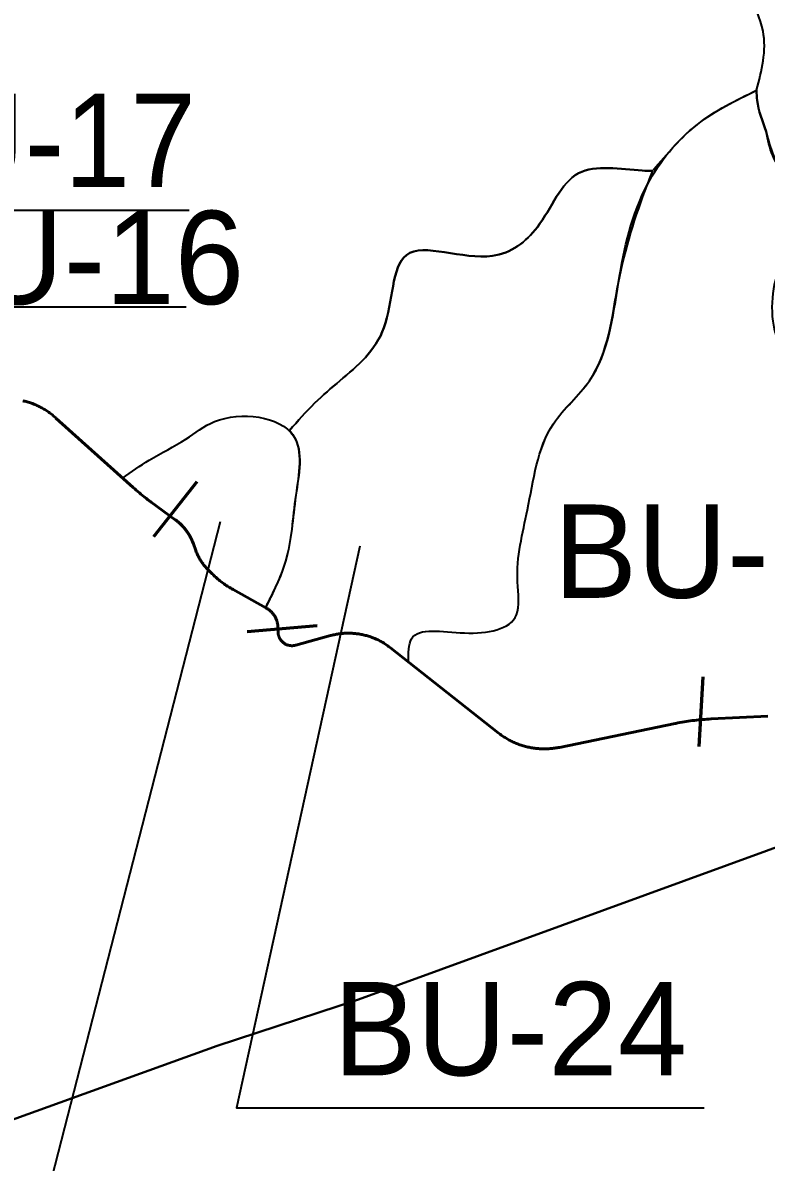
# Model space of a CAD drawing. Extents: x 553962 to 842807, y 8883888 to 9032388.
# Drawn here: x 601258 to 604445, y 8964622 to 8969504 of the extents above; entities that cross this region are included whole.
import ezdxf

# ---------------------------------------------------------------- set-up
doc = ezdxf.new("R2010")
doc.units = 0
doc.header["$LTSCALE"] = 150
doc.linetypes.add('MEDIUM_DASHED', pattern=[4.5, 3, -1.5])
for name, color, linetype, lineweight in [('12', 7, 'Continuous', 25), ('20', 7, 'Continuous', 35), ('40', 7, 'Continuous', 60), ('60', 7, 'Continuous', 53), ('9', 7, 'Continuous', 90)]:
    doc.layers.add(name, color=color, linetype=linetype, lineweight=lineweight)

msp = doc.modelspace()

# ---------------------------------------------------------------- linework, layer by layer
at = {"layer": '12', "lineweight": 40}
msp.add_lwpolyline([(593118.3, 8961975.5), (594700.8, 8962547.5), (600985.5, 8964722.4), (602091.6, 8965119.9), (602697.1, 8965318.9), (609861, 8967928.7)], dxfattribs=at)
at = {"layer": '20'}
for p, q in [((603958.9, 8968869.3), (603958.5, 8968868.6)), ((601511.4, 8967709.9), (601683.1, 8967555.6)), ((602914.9, 8966761.9), (602911, 8966765.1))]:
    msp.add_line(p, q, dxfattribs=at)
for points in [[(601780.7, 8967470.7), (601778.6, 8967472.4), (601771.7, 8967477.9), (601764.8, 8967483.5), (601758, 8967489.1), (601751.3, 8967494.7), (601744.6, 8967500.5), (601738, 8967506.3), (601731.4, 8967512.1), (601731.4, 8967512.1), (601686.3, 8967552.7), (601686.1, 8967552.8)], [(602298.3, 8966998.5), (602159.4, 8967075.3), (602154.5, 8967078.1), (602149.6, 8967080.9), (602144.7, 8967083.8), (602139.9, 8967086.8), (602135.2, 8967089.8), (602130.4, 8967093), (602125.8, 8967096.1), (602121.1, 8967099.4), (602116.5, 8967102.7), (602112, 8967106.1), (602107.5, 8967109.5), (602103.1, 8967113), (602098.7, 8967116.6), (602094.3, 8967120.2), (602090, 8967123.9), (602085.8, 8967127.7), (602081.6, 8967131.5), (602077.5, 8967135.3), (602073.4, 8967139.2), (602069.4, 8967143.2), (602068.6, 8967144), (602068.6, 8967144), (602049.9, 8967163), (602049.9, 8967163), (602047, 8967166), (602044.1, 8967169), (602041.3, 8967172.1), (602038.5, 8967175.3), (602035.9, 8967178.5), (602033.2, 8967181.8), (602030.7, 8967185.1), (602028.2, 8967188.5), (602025.8, 8967191.9), (602023.4, 8967195.4), (602021.1, 8967198.9), (602018.9, 8967202.5), (602016.7, 8967206.1), (602014.6, 8967209.7), (602012.6, 8967213.4), (602010.6, 8967217.1), (602008.7, 8967220.8), (602006.9, 8967224.6), (602005.2, 8967228.4), (602003.5, 8967232.3), (602001.9, 8967236.2), (602000.4, 8967240.1), (601999.2, 8967243.3), (601999.2, 8967243.3), (601989.2, 8967271.1), (601987.8, 8967275), (601986.3, 8967278.9), (601984.7, 8967282.8), (601983, 8967286.6), (601981.2, 8967290.5), (601979.4, 8967294.2), (601977.5, 8967298), (601975.5, 8967301.7), (601973.5, 8967305.3), (601971.4, 8967309), (601969.2, 8967312.6), (601967, 8967316.1), (601964.7, 8967319.6), (601962.3, 8967323.1), (601959.8, 8967326.5), (601957.3, 8967329.8), (601954.8, 8967333.2), (601952.1, 8967336.4), (601949.4, 8967339.6), (601946.7, 8967342.8), (601943.9, 8967345.9), (601941, 8967349), (601938.1, 8967352), (601935.1, 8967354.9), (601932, 8967357.8), (601928.9, 8967360.6), (601925.8, 8967363.4), (601922.6, 8967366.1), (601919.3, 8967368.8), (601916, 8967371.3), (601912.7, 8967373.8), (601911.7, 8967374.6), (601911.7, 8967374.6), (601808.8, 8967449.4), (601808.8, 8967449.4), (601801.7, 8967454.6), (601794.7, 8967459.9), (601787.7, 8967465.3), (601780.7, 8967470.7)], [(602324.4, 8966978.7), (602322.5, 8966980.8), (602320.4, 8966982.7), (602318.3, 8966984.6), (602316.2, 8966986.5), (602314, 8966988.3), (602311.8, 8966990), (602309.5, 8966991.7), (602307.1, 8966993.2), (602304.8, 8966994.8), (602302.3, 8966996.2), (602300.3, 8966997.4), (602299.6, 8966997.8)], [(602324.4, 8966978.7), (602326.3, 8966976.6), (602328.2, 8966974.5), (602330, 8966972.3), (602331.7, 8966970.1), (602333.4, 8966967.8), (602335, 8966965.5), (602336.5, 8966963.1), (602338, 8966960.7), (602339.4, 8966958.2), (602340.8, 8966955.7), (602342, 8966953.2), (602343.2, 8966950.6), (602344.3, 8966948), (602345.4, 8966945.4), (602346.3, 8966942.8), (602347.2, 8966940.1), (602348, 8966937.4), (602348.8, 8966934.6), (602349.4, 8966931.9), (602350, 8966929.1), (602350.5, 8966926.3), (602350.9, 8966923.5), (602351.3, 8966920.7), (602351.6, 8966917.9), (602351.7, 8966915.1), (602351.8, 8966912.3), (602351.8, 8966912.3), (602352.3, 8966893.2), (602352.3, 8966893.2), (602352.4, 8966891.6), (602352.5, 8966889.4), (602352.7, 8966887.2), (602353.1, 8966885.1), (602353.4, 8966882.9), (602353.9, 8966880.8), (602354.5, 8966878.6), (602355.1, 8966876.5), (602355.8, 8966874.5), (602356.6, 8966872.4), (602357.4, 8966870.4), (602358.3, 8966868.4), (602359.3, 8966866.5), (602360.4, 8966864.5), (602361.5, 8966862.7), (602362.7, 8966860.8), (602364, 8966859), (602365.3, 8966857.3), (602366.7, 8966855.6), (602368.2, 8966854), (602369.7, 8966852.4), (602371.2, 8966850.9), (602372.9, 8966849.4), (602374.6, 8966848), (602376.3, 8966846.6), (602378.1, 8966845.4), (602379.9, 8966844.1), (602381.7, 8966843), (602383.7, 8966841.9), (602385.6, 8966840.9), (602387.6, 8966840), (602389.6, 8966839.1), (602391.6, 8966838.3), (602393.7, 8966837.6), (602395.8, 8966837), (602397.9, 8966836.4), (602400.1, 8966835.9), (602402.2, 8966835.5), (602404.4, 8966835.2), (602406.5, 8966834.9), (602408.7, 8966834.7), (602410.9, 8966834.7), (602413.1, 8966834.7), (602415.3, 8966834.7), (602417.5, 8966834.9), (602419.7, 8966835.1), (602421.8, 8966835.4), (602424, 8966835.8), (602426.1, 8966836.3), (602428.2, 8966836.8), (602428.2, 8966836.8), (602576.9, 8966877.9), (602576.9, 8966877.9), (602579, 8966878.4), (602583.7, 8966879.6), (602588.4, 8966880.8), (602593.1, 8966881.8), (602597.8, 8966882.8), (602602.5, 8966883.7), (602607.3, 8966884.5), (602612, 8966885.2), (602616.8, 8966885.9), (602621.6, 8966886.5), (602626.4, 8966887), (602631.2, 8966887.4), (602636, 8966887.8), (602640.8, 8966888), (602645.6, 8966888.2), (602650.4, 8966888.3), (602655.2, 8966888.3), (602660, 8966888.3)], [(602660, 8966888.3), (602664.8, 8966888.1), (602669.7, 8966887.9), (602674.5, 8966887.6), (602679.3, 8966887.2), (602684.1, 8966886.8), (602688.8, 8966886.2), (602693.6, 8966885.6), (602698.4, 8966884.9), (602703.2, 8966884.2), (602707.9, 8966883.3), (602712.6, 8966882.4), (602717.3, 8966881.4), (602722, 8966880.3), (602726.7, 8966879.1), (602731.3, 8966877.9), (602736, 8966876.6), (602740.6, 8966875.2), (602745.2, 8966873.7), (602749.7, 8966872.1), (602754.3, 8966870.5), (602758.8, 8966868.8), (602763.2, 8966867), (602767.7, 8966865.2), (602772.1, 8966863.2), (602776.5, 8966861.2), (602780.8, 8966859.2), (602785.2, 8966857.1), (602789.4, 8966854.8), (602793.7, 8966852.6), (602797.9, 8966850.2), (602802.1, 8966847.8), (602806.2, 8966845.3), (602810.2, 8966842.7), (602814.3, 8966840.1), (602818.3, 8966837.4), (602822.2, 8966834.7), (602826.1, 8966831.8), (602830, 8966828.9), (602833.8, 8966826), (602912.9, 8966763.5)], [(604057.3, 8966502.1), (604054.4, 8966501.5), (604054.4, 8966501.5), (603558.5, 8966399.2), (603558.5, 8966399.2), (603553.5, 8966398.3), (603548.5, 8966397.4), (603543.6, 8966396.5), (603538.6, 8966395.8), (603533.5, 8966395.1), (603528.5, 8966394.5), (603523.5, 8966394), (603518.4, 8966393.6), (603513.4, 8966393.3), (603508.3, 8966393), (603503.3, 8966392.8), (603498.2, 8966392.7), (603493.2, 8966392.7), (603488.1, 8966392.7), (603483, 8966392.8), (603478, 8966393.1), (603472.9, 8966393.3), (603467.9, 8966393.7), (603462.8, 8966394.2), (603457.8, 8966394.7), (603452.8, 8966395.3), (603447.8, 8966396), (603442.8, 8966396.8), (603437.8, 8966397.6), (603432.8, 8966398.6), (603427.9, 8966399.6), (603422.9, 8966400.6), (603418, 8966401.8), (603413.1, 8966403), (603408.2, 8966404.3), (603403.3, 8966405.7), (603398.5, 8966407.2), (603393.7, 8966408.8), (603388.9, 8966410.4), (603384.1, 8966412.1), (603379.4, 8966413.8), (603374.7, 8966415.7), (603370, 8966417.6), (603365.3, 8966419.6), (603360.7, 8966421.7), (603356.1, 8966423.8), (603351.6, 8966426), (603347.1, 8966428.3), (603342.6, 8966430.7), (603338.2, 8966433.1), (603333.8, 8966435.6), (603329.4, 8966438.2), (603325.1, 8966440.8), (603320.8, 8966443.5), (603316.6, 8966446.3), (603312.4, 8966449.1), (603308.2, 8966452), (603304.1, 8966455), (603300.1, 8966458), (603296.1, 8966461.1), (603295.6, 8966461.5), (602914.9, 8966761.9)], [(604451.6, 8966532.6), (604208.1, 8966520.9), (604208.1, 8966520.9), (604199.2, 8966520.4), (604190.2, 8966519.8), (604181.3, 8966519.2), (604172.4, 8966518.5), (604163.5, 8966517.7), (604154.6, 8966516.8), (604145.7, 8966515.9), (604136.8, 8966514.9), (604127.9, 8966513.8), (604119.1, 8966512.6), (604110.2, 8966511.3), (604101.4, 8966510), (604092.5, 8966508.5), (604083.7, 8966507), (604074.9, 8966505.5), (604066.1, 8966503.8), (604057.3, 8966502.1)]]:
    msp.add_lwpolyline(points, dxfattribs=at)
for points in [[(604403.1, 8969214.2), (604431.1, 8969467.8), (604346.6, 8969788.4), (604389.7, 8969905.3), (604371.2, 8970053), (604251.7, 8970183.8), (604223.1, 8970304.6), (604172.3, 8970501.7), (604038.9, 8970565.2), (603880, 8970673.3), (603857.8, 8970845), (603867.3, 8971147), (603943.6, 8971350.4), (604003.9, 8971471.2), (604038.9, 8971601.5), (604143.7, 8971711.2), (604331.1, 8971847.9), (604563, 8971946.4), (604825.1, 8972076.8), (605180.9, 8972047.7), (605359.5, 8972039.4), (605419.5, 8972031), (605519.6, 8972001), (605636.4, 8971962.6), (605754.9, 8971880.8), (605873.4, 8971804), (605940.9, 8971516.8), (606127.8, 8971202.9), (606374.8, 8971156.2), (606461.5, 8971186.2), (606658.4, 8971182.9), (606908.7, 8970805.6), (606948.7, 8970628.6), (607028.8, 8970461.7), (607165.6, 8970331.4), (607185.6, 8970148.8), (607185.6, 8970028.6), (607321.8, 8969359.5)], [(604403.1, 8969214.2), (604431.1, 8969467.8), (604346.6, 8969788.4), (604389.7, 8969905.3), (604371.2, 8970053), (604251.7, 8970183.8), (604223.1, 8970304.6), (604172.3, 8970501.7), (604038.9, 8970565.2), (603880, 8970673.3), (603857.8, 8970845), (603867.3, 8971147), (603943.6, 8971350.4), (604003.9, 8971471.2), (604038.9, 8971601.5), (604143.7, 8971711.2), (604331.1, 8971847.9), (604563, 8971946.4), (604825.1, 8972076.8), (604837.6, 8972078.1)], [(602911, 8966765.1), (602924.1, 8966863.5), (603151.3, 8966889.2), (603374.2, 8966966.4), (603378.5, 8967108), (603421.4, 8967416.8), (603532.8, 8967785.8), (603687.2, 8967970.2), (603811.5, 8968390.6), (603935.8, 8968811), (604150.2, 8969068.4), (604403.1, 8969214.2)], [(603960.6, 8968872.8), (604150.2, 8969068.4), (604403.1, 8969214.2)], [(604403.1, 8969214.2), (604406.2, 8969171.3), (604444.7, 8969037.5)], [(604444.7, 8969037.5), (604406.2, 8969171.3), (604403.1, 8969214.2)], [(604444.7, 8969037.5), (604406.2, 8969171.3), (604403.1, 8969214.2)], [(604444.7, 8969037.5), (604533.2, 8968850.6), (604615.1, 8968768.7), (604614.8, 8968757.5)], [(604614.8, 8968757.5), (604615.1, 8968768.7), (604533.2, 8968850.6), (604444.7, 8969037.5)], [(605280.4, 8966257.5), (605201.6, 8966369), (605309.8, 8966769), (605168.8, 8967162.8), (605064, 8967362.8), (604978.8, 8967611.9), (604952.6, 8967789), (604808.4, 8967877.5), (604588.9, 8968041.5), (604520.1, 8968100.5), (604474.2, 8968225.1), (604480.7, 8968382.4), (604569.2, 8968601.5), (604615.1, 8968768.7), (604533.2, 8968850.6), (604444.7, 8969037.5)], [(603958.5, 8968868.6), (603913.5, 8968870.3), (603640.5, 8968858.8), (603463.6, 8968627.9), (603271.4, 8968504.8), (602902.2, 8968508.6), (602806.1, 8968197), (602617.7, 8967970), (602509.1, 8967873.8), (602401.6, 8967756.9)], [(602401.6, 8967756.9), (602509.1, 8967873.8), (602617.7, 8967970), (602806.1, 8968197), (602902.2, 8968508.6), (603271.4, 8968504.8), (603463.6, 8968627.9), (603640.5, 8968858.8), (603913.5, 8968870.3), (603958.5, 8968868.6)], [(602911, 8966765.1), (602924.1, 8966863.5), (603151.3, 8966889.2), (603374.2, 8966966.4), (603378.5, 8967108), (603421.4, 8967416.8), (603532.8, 8967785.8), (603687.2, 8967970.2), (603811.5, 8968390.6), (603935.8, 8968811), (603958.9, 8968869.3)], [(602911, 8966765.1), (602924.1, 8966863.5), (603151.3, 8966889.2), (603374.2, 8966966.4), (603378.5, 8967108), (603421.4, 8967416.8), (603532.8, 8967785.8), (603687.2, 8967970.2), (603811.5, 8968390.6), (603935.8, 8968811), (603958.9, 8968869.3)], [(601686.1, 8967552.8), (601799.6, 8967629.5), (601957.3, 8967719.9), (602080.3, 8967794.9), (602418.7, 8967733.3), (602428.3, 8967479.4), (602384.1, 8967196.6), (602297.6, 8966996.5)], [(601686.1, 8967552.8), (601799.6, 8967629.5), (601957.3, 8967719.9), (602080.3, 8967794.9), (602418.7, 8967733.3), (602428.3, 8967479.4), (602384.1, 8967196.6), (602297.6, 8966996.5)], [(602402.4, 8967756), (602418.7, 8967733.3), (602428.3, 8967479.4), (602384.1, 8967196.6), (602298.4, 8966998.4)]]:
    msp.add_spline(points, degree=3, dxfattribs=at)
at = {"layer": '40'}
for p, q in [((601819.9, 8967303.2), (602006, 8967538.4)), ((602220.4, 8966896.1), (602519.4, 8966921.1)), ((604157.6, 8966402.3), (604174.8, 8966701.8))]:
    msp.add_line(p, q, dxfattribs=at)
at = {"layer": '40', "lineweight": 35}
for points in [[(598082.5, 8968038.2), (600551, 8968700.7), (601970.9, 8968700.7)], [(598382.2, 8967842.7), (600453.3, 8968285.9), (601957.9, 8968285.9)], [(602103.6, 8967365.7), (601262.6, 8964091), (603814.4, 8964091)], [(602702.5, 8967261.5), (602174.2, 8964854.2), (604179.2, 8964854.2)]]:
    msp.add_lwpolyline(points, dxfattribs=at)
at = {"layer": '60', "linetype": 'MEDIUM_DASHED'}
msp.add_line((601399.9, 8967810.2), (601511.4, 8967709.9), dxfattribs=at)
at = {"layer": '60'}
for points in [[(601400, 8967810.3), (601388.5, 8967820.2), (601384.8, 8967823.3), (601380.9, 8967826.4), (601377.1, 8967829.4), (601373.1, 8967832.3), (601369.2, 8967835.2), (601365.2, 8967838), (601361.1, 8967840.7), (601357, 8967843.4), (601352.8, 8967846), (601348.7, 8967848.5), (601344.4, 8967851), (601340.1, 8967853.4), (601335.8, 8967855.7), (601331.5, 8967858), (601327.1, 8967860.2), (601322.7, 8967862.3), (601318.2, 8967864.3), (601313.8, 8967866.3), (601309.2, 8967868.2), (601304.7, 8967870), (601300.1, 8967871.8), (601295.5, 8967873.5), (601290.9, 8967875.1), (601286.2, 8967876.6), (601281.5, 8967878), (601276.8, 8967879.4), (601272.1, 8967880.7), (601267.4, 8967881.9), (601262.6, 8967883), (601257.8, 8967884.1)], [(601511.4, 8967709.9), (601731.2, 8967512.3), (601731.2, 8967512.3), (601737.7, 8967506.5), (601744.4, 8967500.7), (601751.1, 8967494.9), (601757.8, 8967489.3), (601764.6, 8967483.7), (601771.4, 8967478.1), (601778.3, 8967472.6), (601785.2, 8967467.2), (601792.2, 8967461.8), (601799.2, 8967456.5), (601806.3, 8967451.3), (601808.8, 8967449.4), (601808.8, 8967449.4), (601911.7, 8967374.6), (601911.7, 8967374.6), (601915, 8967372.1), (601918.3, 8967369.5), (601921.6, 8967366.9), (601924.8, 8967364.2), (601928, 8967361.5), (601931.1, 8967358.6), (601934.2, 8967355.8), (601937.2, 8967352.8), (601940.1, 8967349.9), (601943, 8967346.8), (601945.9, 8967343.7), (601948.6, 8967340.6), (601951.3, 8967337.4), (601954, 8967334.1), (601956.6, 8967330.8), (601959.1, 8967327.5), (601961.6, 8967324.1), (601964, 8967320.6), (601966.3, 8967317.1), (601968.6, 8967313.6), (601970.8, 8967310), (601972.9, 8967306.4), (601975, 8967302.8), (601976.9, 8967299.1), (601978.8, 8967295.3), (601980.7, 8967291.6), (601982.5, 8967287.8), (601984.2, 8967283.9), (601985.8, 8967280.1), (601987.3, 8967276.2), (601988.8, 8967272.2), (601989.2, 8967271.1), (601999.2, 8967243.3), (601999.2, 8967243.3), (602000.7, 8967239.4)], [(602324.4, 8966978.7), (602322.5, 8966980.8), (602320.4, 8966982.7), (602318.3, 8966984.6), (602316.2, 8966986.5), (602314, 8966988.3), (602311.8, 8966990), (602309.5, 8966991.7), (602307.1, 8966993.2), (602304.8, 8966994.8), (602302.3, 8966996.2), (602300.3, 8966997.4), (602159.4, 8967075.3), (602154.5, 8967078.1), (602149.6, 8967080.9), (602144.7, 8967083.8), (602139.9, 8967086.8), (602135.2, 8967089.8), (602130.4, 8967093), (602125.8, 8967096.1), (602121.1, 8967099.4), (602116.5, 8967102.7), (602112, 8967106.1), (602107.5, 8967109.5), (602103.1, 8967113), (602098.7, 8967116.6), (602094.3, 8967120.2), (602090, 8967123.9), (602085.8, 8967127.7), (602081.6, 8967131.5), (602077.5, 8967135.3), (602073.4, 8967139.2), (602069.4, 8967143.2), (602068.6, 8967144), (602068.6, 8967144), (602049.9, 8967163), (602049.9, 8967163), (602047, 8967166), (602044.1, 8967169), (602041.3, 8967172.1), (602038.5, 8967175.3), (602035.9, 8967178.5), (602033.2, 8967181.8), (602030.7, 8967185.1), (602028.2, 8967188.5), (602025.8, 8967191.9), (602023.4, 8967195.4), (602021.1, 8967198.9), (602018.9, 8967202.5), (602016.7, 8967206.1), (602014.6, 8967209.7), (602012.6, 8967213.4), (602010.6, 8967217.1), (602008.7, 8967220.8), (602006.9, 8967224.6), (602005.2, 8967228.4), (602003.5, 8967232.3), (602001.9, 8967236.2), (602000.4, 8967240.1), (601999.2, 8967243.3), (601999.2, 8967243.3), (601989.2, 8967271.1), (601987.8, 8967275), (601986.3, 8967278.9), (601984.7, 8967282.8), (601983, 8967286.6), (601981.2, 8967290.5), (601979.4, 8967294.2), (601977.5, 8967298), (601975.5, 8967301.7), (601973.5, 8967305.3), (601971.4, 8967309), (601969.2, 8967312.6), (601967, 8967316.1), (601964.7, 8967319.6), (601962.3, 8967323.1), (601959.8, 8967326.5), (601957.3, 8967329.8), (601954.8, 8967333.2), (601952.1, 8967336.4), (601949.4, 8967339.6), (601946.7, 8967342.8), (601943.9, 8967345.9), (601941, 8967349), (601938.1, 8967352), (601935.1, 8967354.9), (601932, 8967357.8), (601928.9, 8967360.6), (601925.8, 8967363.4), (601922.6, 8967366.1), (601919.3, 8967368.8), (601916, 8967371.3), (601912.7, 8967373.8), (601911.7, 8967374.6), (601911.7, 8967374.6), (601808.8, 8967449.4), (601808.8, 8967449.4), (601801.7, 8967454.6), (601794.7, 8967459.9), (601787.7, 8967465.3), (601780.7, 8967470.7)], [(602660, 8966888.3), (602655.2, 8966888.3), (602650.4, 8966888.3), (602645.6, 8966888.2), (602640.8, 8966888), (602636, 8966887.8), (602631.2, 8966887.4), (602626.4, 8966887), (602621.6, 8966886.5), (602616.8, 8966885.9), (602612, 8966885.3), (602607.3, 8966884.5), (602602.5, 8966883.7), (602597.8, 8966882.8), (602593.1, 8966881.8), (602588.4, 8966880.8), (602583.7, 8966879.7), (602579, 8966878.4), (602576.9, 8966877.9), (602576.9, 8966877.9), (602428.2, 8966836.8), (602428.2, 8966836.8), (602426.1, 8966836.3), (602424, 8966835.8), (602421.8, 8966835.4), (602419.7, 8966835.1), (602417.5, 8966834.9), (602415.3, 8966834.7), (602413.1, 8966834.7), (602410.9, 8966834.7), (602408.7, 8966834.8), (602406.5, 8966834.9), (602404.4, 8966835.2), (602402.2, 8966835.5), (602400.1, 8966835.9), (602397.9, 8966836.4), (602395.8, 8966837), (602393.7, 8966837.6), (602391.6, 8966838.3), (602389.6, 8966839.1), (602387.6, 8966840), (602385.6, 8966840.9), (602383.7, 8966841.9), (602381.7, 8966843), (602379.9, 8966844.2), (602378.1, 8966845.4), (602376.3, 8966846.7), (602374.6, 8966848), (602372.9, 8966849.4), (602371.2, 8966850.9), (602369.7, 8966852.4), (602368.2, 8966854), (602366.7, 8966855.6), (602365.3, 8966857.3), (602364, 8966859.1), (602362.7, 8966860.8), (602361.5, 8966862.7), (602360.4, 8966864.5), (602359.3, 8966866.5), (602358.3, 8966868.4), (602357.4, 8966870.4), (602356.6, 8966872.4), (602355.8, 8966874.5), (602355.1, 8966876.5), (602354.5, 8966878.6), (602353.9, 8966880.8), (602353.4, 8966882.9), (602353.1, 8966885.1), (602352.7, 8966887.2), (602352.5, 8966889.4), (602352.4, 8966891.6), (602352.3, 8966893.2), (602352.3, 8966893.2), (602351.8, 8966912.3), (602351.8, 8966912.3), (602351.7, 8966915.1), (602351.6, 8966917.9), (602351.3, 8966920.7), (602350.9, 8966923.5), (602350.5, 8966926.3), (602350, 8966929.1), (602349.4, 8966931.9), (602348.8, 8966934.6), (602348, 8966937.4), (602347.2, 8966940.1), (602346.3, 8966942.8), (602345.4, 8966945.4), (602344.3, 8966948.1), (602343.2, 8966950.7), (602342, 8966953.2), (602340.8, 8966955.8), (602339.4, 8966958.2), (602338, 8966960.7), (602336.5, 8966963.1), (602335, 8966965.5), (602333.4, 8966967.8), (602331.7, 8966970.1), (602330, 8966972.3), (602328.2, 8966974.5), (602326.3, 8966976.7), (602324.4, 8966978.7)], [(604057.3, 8966502.1), (604054.4, 8966501.5), (604054.4, 8966501.5), (603558.5, 8966399.2), (603558.5, 8966399.2), (603553.5, 8966398.3), (603548.5, 8966397.4), (603543.6, 8966396.5), (603538.6, 8966395.8), (603533.5, 8966395.1), (603528.5, 8966394.5), (603523.5, 8966394), (603518.4, 8966393.6), (603513.4, 8966393.3), (603508.3, 8966393), (603503.3, 8966392.8), (603498.2, 8966392.7), (603493.2, 8966392.7), (603488.1, 8966392.7), (603483, 8966392.8), (603478, 8966393.1), (603472.9, 8966393.3), (603467.9, 8966393.7), (603462.8, 8966394.2), (603457.8, 8966394.7), (603452.8, 8966395.3), (603447.8, 8966396), (603442.8, 8966396.8), (603437.8, 8966397.6), (603432.8, 8966398.6), (603427.9, 8966399.6), (603422.9, 8966400.6), (603418, 8966401.8), (603413.1, 8966403), (603408.2, 8966404.3), (603403.3, 8966405.7), (603398.5, 8966407.2), (603393.7, 8966408.8), (603388.9, 8966410.4), (603384.1, 8966412.1), (603379.4, 8966413.8), (603374.7, 8966415.7), (603370, 8966417.6), (603365.3, 8966419.6), (603360.7, 8966421.7), (603356.1, 8966423.8), (603351.6, 8966426), (603347.1, 8966428.3), (603342.6, 8966430.7), (603338.2, 8966433.1), (603333.8, 8966435.6), (603329.4, 8966438.2), (603325.1, 8966440.8), (603320.8, 8966443.5), (603316.6, 8966446.3), (603312.4, 8966449.1), (603308.2, 8966452), (603304.1, 8966455), (603300.1, 8966458), (603296.1, 8966461.1), (603295.6, 8966461.5), (602833.8, 8966826), (602830, 8966828.9), (602826.1, 8966831.8), (602822.2, 8966834.7), (602818.3, 8966837.4), (602814.3, 8966840.1), (602810.2, 8966842.7), (602806.2, 8966845.3), (602802.1, 8966847.8), (602797.9, 8966850.2), (602793.7, 8966852.6), (602789.4, 8966854.8), (602785.2, 8966857.1), (602780.8, 8966859.2), (602776.5, 8966861.2), (602772.1, 8966863.2), (602767.7, 8966865.2), (602763.2, 8966867), (602758.8, 8966868.8), (602754.3, 8966870.5), (602749.7, 8966872.1), (602745.2, 8966873.7), (602740.6, 8966875.2), (602736, 8966876.6), (602731.3, 8966877.9), (602726.7, 8966879.1), (602722, 8966880.3), (602717.3, 8966881.4), (602712.6, 8966882.4), (602707.9, 8966883.3), (602703.2, 8966884.2), (602698.4, 8966884.9), (602693.6, 8966885.6), (602688.8, 8966886.2), (602684.1, 8966886.8), (602679.3, 8966887.2), (602674.5, 8966887.6), (602669.7, 8966887.9), (602664.8, 8966888.1), (602660, 8966888.3)], [(604451.6, 8966532.6), (604208.1, 8966520.9), (604208.1, 8966520.9), (604199.2, 8966520.4), (604190.2, 8966519.9), (604181.3, 8966519.2), (604172.4, 8966518.5), (604163.5, 8966517.7), (604154.6, 8966516.9), (604145.7, 8966515.9), (604136.8, 8966514.9), (604127.9, 8966513.8), (604119.1, 8966512.6), (604110.2, 8966511.3), (604101.4, 8966510), (604092.5, 8966508.6), (604083.7, 8966507), (604074.9, 8966505.5), (604066.1, 8966503.8), (604057.3, 8966502.1)]]:
    msp.add_lwpolyline(points, dxfattribs=at)
at = {"layer": '9'}
msp.add_spline([(592698.5, 8977198.4), (599903.5, 8973292.7), (608459.2, 8968138.2), (612674.8, 8965332.6), (616842, 8962096.4), (620005, 8958671.2), (621134, 8957974.7), (621473.4, 8956805.3), (621586.2, 8956597.5)], degree=3, dxfattribs=at)

# ---------------------------------------------------------------- texts
at = {"layer": '40', "width": 0.95}
msp.add_text('BU-17', height=400, dxfattribs=at).set_placement((600560.3, 8968799.8))
at = {"layer": '40'}
for s, p in [('BU-16', (600690.6, 8968298)), ('BU-25', (603534.4, 8967039.8)), ('BU-24', (602589.5, 8964993.9))]:
    msp.add_text(s, height=400, dxfattribs=at).set_placement(p)

doc.saveas('drawing.dxf')
